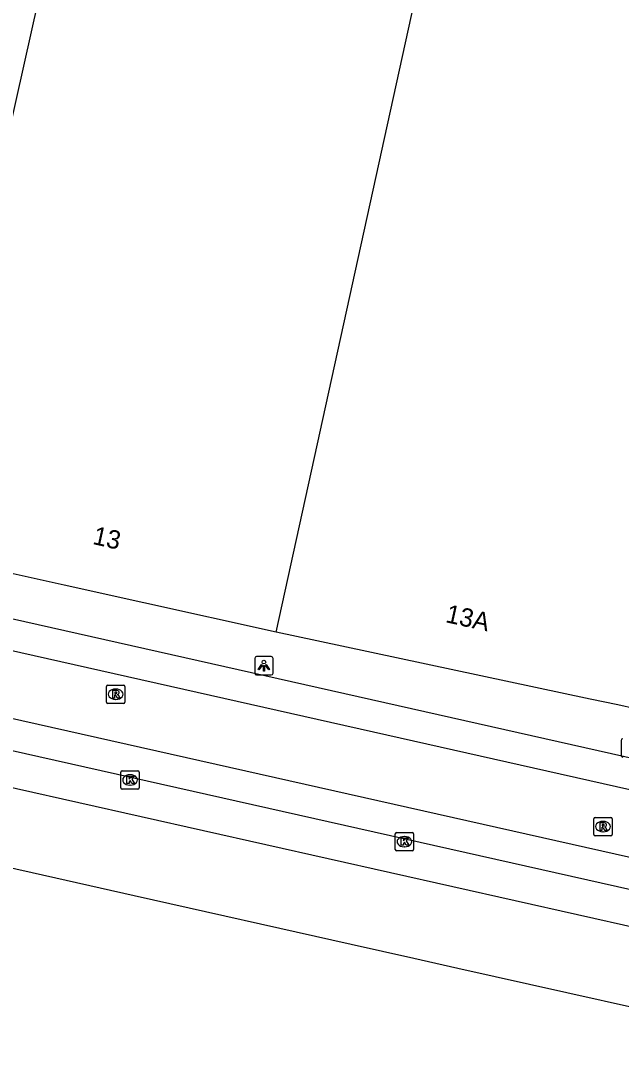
# Model space of a CAD drawing. Extents: x 162172 to 163187, y 382874 to 383684.
# Drawn here: x 162592.9 to 162625.7, y 382994.5 to 383051.6 of the extents above; entities that cross this region are included whole.
import ezdxf

# ---------------------------------------------------------------- set-up
doc = ezdxf.new("R2010")
doc.units = 0
for name, color, linetype in [('IMGEO_Kolk', 7, 'Continuous'), ('IMGEO_Lichtpunt', 7, 'Continuous'), ('IMGEO_Pand', 7, 'Continuous'), ('IMGEO_Pand_nummerreeks', 7, 'Continuous'), ('IMGEO_Parkeervlak_open', 7, 'Continuous'), ('IMGEO_Rijbaan_lokaal_gesloten', 7, 'Continuous'), ('IMGEO_Rioolput', 7, 'Continuous'), ('IMGEO_Waterloop', 7, 'Continuous')]:
    doc.layers.add(name, color=color, linetype=linetype)

msp = doc.modelspace()

# ---------------------------------------------------------------- linework, layer by layer
at = {"layer": 'IMGEO_Kolk'}
for p, q in [((162598.397, 383009.847), (162598.397, 383010.699)), ((162598.472, 383010.773), (162599.324, 383010.773)), ((162598.885, 383010.553), (162598.91, 383010.553)), ((162599.398, 383010.699), (162599.398, 383009.847)), ((162599.324, 383009.773), (162598.472, 383009.773)), ((162598.908, 383009.993), (162598.883, 383009.993)), ((162613.428, 383007.409), (162614.28, 383007.409)), ((162613.353, 383006.483), (162613.353, 383007.335)), ((162613.841, 383007.189), (162613.866, 383007.189)), ((162614.354, 383007.335), (162614.354, 383006.483)), ((162614.28, 383006.409), (162613.428, 383006.409)), ((162613.864, 383006.629), (162613.839, 383006.629))]:
    msp.add_line(p, q, dxfattribs=at)
for points in [[(162598.397, 383009.847), (162598.397, 383010.699)], [(162598.472, 383010.773), (162599.324, 383010.773)], [(162598.718, 383010.473), (162598.841, 383010.473), (162598.841, 383010.322), (162598.971, 383010.473), (162599.135, 383010.473), (162598.989, 383010.322), (162599.142, 383010.073), (162598.99, 383010.073), (162598.905, 383010.237), (162598.841, 383010.17), (162598.841, 383010.073), (162598.718, 383010.073), (162598.718, 383010.473)], [(162599.398, 383010.699), (162599.398, 383009.847)], [(162599.324, 383009.773), (162598.472, 383009.773)], [(162613.428, 383007.409), (162614.28, 383007.409)], [(162613.353, 383006.483), (162613.353, 383007.335)], [(162613.674, 383007.109), (162613.797, 383007.109), (162613.797, 383006.958), (162613.927, 383007.109), (162614.091, 383007.109), (162613.945, 383006.958), (162614.098, 383006.709), (162613.946, 383006.709), (162613.861, 383006.873), (162613.797, 383006.806), (162613.797, 383006.709), (162613.674, 383006.709), (162613.674, 383007.109)], [(162614.354, 383007.335), (162614.354, 383006.483)], [(162614.28, 383006.409), (162613.428, 383006.409)]]:
    msp.add_lwpolyline(points, dxfattribs=at)
for centre, start, end in [((162598.474, 383010.697), 91.552, 178.448), ((162598.474, 383010.697), 91.552, 178.448), ((162599.322, 383010.697), 1.552, 88.448), ((162599.322, 383010.697), 1.552, 88.448), ((162598.474, 383009.849), 181.552, 268.448), ((162598.474, 383009.849), 181.552, 268.448), ((162599.322, 383009.849), 271.552, 358.448), ((162599.322, 383009.849), 271.552, 358.448), ((162613.43, 383007.333), 91.552, 178.448), ((162613.43, 383007.333), 91.552, 178.448), ((162614.278, 383007.333), 1.552, 88.448), ((162614.278, 383007.333), 1.552, 88.448), ((162613.43, 383006.485), 181.552, 268.448), ((162613.43, 383006.485), 181.552, 268.448), ((162614.278, 383006.485), 271.552, 358.448), ((162614.278, 383006.485), 271.552, 358.448)]:
    msp.add_arc(centre, 0.0765, start, end, dxfattribs=at)
for centre, major_axis, ratio, start_param, end_param in [((162598.884, 383010.273), (-0.387, 0.002), 0.722429, 4.712389, 7.853982), ((162598.909, 383010.273), (-0.39, 0.002), 0.717154, 1.570796, 4.712389), ((162613.84, 383006.909), (-0.387, 0.002), 0.722429, 4.712389, 7.853982), ((162613.865, 383006.909), (-0.39, 0.002), 0.717154, 1.570796, 4.712389)]:
    msp.add_ellipse(centre, major_axis=major_axis, ratio=ratio, start_param=start_param, end_param=end_param, dxfattribs=at)
at = {"layer": 'IMGEO_Lichtpunt'}
for p, q in [((162605.695, 383016.897), (162605.695, 383016.09)), ((162605.695, 383016.897), (162605.695, 383016.09)), ((162606.597, 383016.992), (162605.789, 383016.992)), ((162606.597, 383016.992), (162605.789, 383016.992)), ((162606.691, 383016.09), (162606.691, 383016.897)), ((162606.691, 383016.09), (162606.691, 383016.897)), ((162605.789, 383015.996), (162606.597, 383015.996)), ((162605.789, 383015.996), (162606.597, 383015.996)), ((162625.662, 383012.423), (162625.662, 383011.616)), ((162625.662, 383012.423), (162625.662, 383011.616))]:
    msp.add_line(p, q, dxfattribs=at)
for points in [[(162606.069, 383016.561), (162606.108, 383016.533), (162605.92, 383016.271), (162605.882, 383016.298), (162606.069, 383016.561)], [(162606.281, 383016.533), (162606.319, 383016.56), (162606.506, 383016.298), (162606.467, 383016.27), (162606.281, 383016.533)], [(162606.171, 383016.513), (162606.218, 383016.513), (162606.218, 383016.191), (162606.171, 383016.191), (162606.171, 383016.513)]]:
    msp.add_lwpolyline(points, dxfattribs=at)
msp.add_circle((162606.194, 383016.695), 0.0994, dxfattribs=at)
for centre, start, end in [((162605.789, 383016.897), 90, 180), ((162605.789, 383016.897), 90, 180), ((162606.597, 383016.897), 0, 90), ((162606.597, 383016.897), 0, 90), ((162605.789, 383016.09), 180, 270), ((162605.789, 383016.09), 180, 270), ((162606.597, 383016.09), 270, 0), ((162606.597, 383016.09), 270, 360), ((162625.756, 383012.423), 90, 180), ((162625.756, 383012.423), 90, 180), ((162625.756, 383011.616), 180, 270), ((162625.756, 383011.616), 180, 270)]:
    msp.add_arc(centre, 0.0946, start, end, dxfattribs=at)
at = {"layer": 'IMGEO_Pand'}
for points in [[(162592.267, 383045.42), (162600.513, 383082.384)], [(162606.861, 383018.331), (162619.98, 383078.109), (162600.513, 383082.384)], [(162606.861, 383018.331), (162599.651, 383019.927), (162595.302, 383020.889), (162587.103, 383022.704), (162587.271, 383023.55)], [(162626.54, 383014.523), (162626.494, 383014.317), (162626.455, 383014.14), (162625.479, 383014.359), (162623.985, 383014.678), (162609.084, 383017.857), (162606.861, 383018.331)]]:
    msp.add_lwpolyline(points, dxfattribs=at)
at = {"layer": 'IMGEO_Parkeervlak_open'}
msp.add_lwpolyline([(162630.082, 383001.399), (162582.487, 383012.075)], dxfattribs=at)
at = {"layer": 'IMGEO_Rijbaan_lokaal_gesloten'}
for points in [[(162571.899, 383023.687), (162773.34, 382978.384), (162787.291, 382975.248), (162824.157, 382966.963), (162829.302, 382965.805), (162943.475, 382940.176), (162960.356, 382936.387), (163076.773, 382910.308)], [(162571.522, 383022.029), (162786.88, 382973.603), (162917.14, 382944.312), (162943.106, 382938.499), (163087.202, 382906.239)], [(163063.468, 382907.805), (162942.339, 382935.016), (162786.012, 382970.134), (162582.55, 383015.84)], [(162579.914, 383014.696), (162633.717, 383002.605)]]:
    msp.add_lwpolyline(points, dxfattribs=at)
at = {"layer": 'IMGEO_Rioolput'}
for p, q in [((162597.686, 383015.442), (162598.538, 383015.442)), ((162597.611, 383014.516), (162597.611, 383015.368)), ((162598.099, 383015.222), (162598.124, 383015.222)), ((162598.612, 383015.368), (162598.612, 383014.516)), ((162598.538, 383014.442), (162597.686, 383014.442)), ((162598.122, 383014.662), (162598.097, 383014.662)), ((162624.176, 383007.304), (162624.176, 383008.156)), ((162624.251, 383008.23), (162625.103, 383008.23)), ((162624.664, 383008.01), (162624.689, 383008.01)), ((162625.177, 383008.156), (162625.177, 383007.304)), ((162624.687, 383007.45), (162624.662, 383007.45)), ((162625.103, 383007.23), (162624.251, 383007.23))]:
    msp.add_line(p, q, dxfattribs=at)
for points in [[(162597.686, 383015.442), (162598.538, 383015.442)], [(162597.611, 383014.516), (162597.611, 383015.368)], [(162598.2, 383015.14), (162597.948, 383015.142), (162597.948, 383014.742)], [(162597.948, 383014.742), (162598.072, 383014.742), (162598.072, 383014.904), (162598.083, 383014.904)], [(162598.126, 383015.061), (162598.072, 383015.061), (162598.072, 383014.98)], [(162598.072, 383014.98), (162598.124, 383014.98)], [(162598.13, 383014.875), (162598.201, 383014.742), (162598.341, 383014.742), (162598.276, 383014.868)], [(162598.612, 383015.368), (162598.612, 383014.516)], [(162598.538, 383014.442), (162597.686, 383014.442)], [(162624.176, 383007.304), (162624.176, 383008.156)], [(162624.251, 383008.23), (162625.103, 383008.23)], [(162625.177, 383008.156), (162625.177, 383007.304)], [(162624.765, 383007.928), (162624.513, 383007.93), (162624.513, 383007.53)], [(162624.513, 383007.53), (162624.637, 383007.53), (162624.637, 383007.692), (162624.648, 383007.692)], [(162624.691, 383007.849), (162624.637, 383007.849), (162624.637, 383007.768)], [(162624.637, 383007.768), (162624.689, 383007.768)], [(162624.695, 383007.663), (162624.766, 383007.53), (162624.906, 383007.53), (162624.841, 383007.656)], [(162625.103, 383007.23), (162624.251, 383007.23)]]:
    msp.add_lwpolyline(points, dxfattribs=at)
for centre, radius, start, end in [((162597.688, 383015.366), 0.0765, 91.552, 178.448), ((162597.688, 383015.366), 0.0765, 91.552, 178.448), ((162598.536, 383015.366), 0.0765, 1.552, 88.448), ((162598.536, 383015.366), 0.0765, 1.552, 88.448), ((162598.082, 383014.851), 0.0533, 26.0293, 88.6989), ((162598.108, 383015.169), 0.19, 274.7715, 282.9687), ((162598.132, 383014.965), 0.0964, 77.0061, 93.1865), ((162598.146, 383015.022), 0.0378, 276.6634, 79.6772), ((162598.199, 383015.03), 0.109, 350.3612, 89.416), ((162598.197, 383015.03), 0.112, 277.5842, 350.9817), ((162598.181, 383014.815), 0.108, 29.5134, 73.7905), ((162597.688, 383014.518), 0.0765, 181.552, 268.448), ((162597.688, 383014.518), 0.0765, 181.552, 268.448), ((162598.536, 383014.518), 0.0765, 271.552, 358.448), ((162598.536, 383014.518), 0.0765, 271.552, 358.448), ((162624.253, 383008.154), 0.0765, 91.552, 178.448), ((162624.253, 383008.154), 0.0765, 91.552, 178.448), ((162625.101, 383008.154), 0.0765, 1.552, 88.448), ((162625.101, 383008.154), 0.0765, 1.552, 88.448), ((162624.647, 383007.639), 0.0533, 26.0293, 88.6989), ((162624.673, 383007.957), 0.19, 274.7715, 282.9687), ((162624.697, 383007.753), 0.0964, 77.0061, 93.1865), ((162624.711, 383007.81), 0.0378, 276.6634, 79.6772), ((162624.764, 383007.818), 0.109, 350.3612, 89.416), ((162624.762, 383007.818), 0.112, 277.5842, 350.9817), ((162624.746, 383007.603), 0.108, 29.5134, 73.7905), ((162624.253, 383007.306), 0.0765, 181.552, 268.448), ((162624.253, 383007.306), 0.0765, 181.552, 268.448), ((162625.101, 383007.306), 0.0765, 271.552, 358.448), ((162625.101, 383007.306), 0.0765, 271.552, 358.448)]:
    msp.add_arc(centre, radius, start, end, dxfattribs=at)
for centre, major_axis, ratio, start_param, end_param in [((162598.098, 383014.942), (-0.387, 0.002), 0.722429, 4.712389, 7.853982), ((162598.123, 383014.942), (-0.39, 0.002), 0.717154, 1.570796, 4.712389), ((162624.663, 383007.73), (-0.387, 0.002), 0.722429, 4.712389, 7.853982), ((162624.688, 383007.73), (-0.39, 0.002), 0.717154, 1.570796, 4.712389)]:
    msp.add_ellipse(centre, major_axis=major_axis, ratio=ratio, start_param=start_param, end_param=end_param, dxfattribs=at)
at = {"layer": 'IMGEO_Waterloop'}
msp.add_lwpolyline([(162632.556, 382996.471), (162616.765, 383000), (162614.366, 383000.536), (162610.943, 383001.304), (162599.117, 383003.956), (162593.554, 383005.204), (162588.519, 383006.333), (162583.016, 383007.567)], dxfattribs=at)

# ---------------------------------------------------------------- texts
at = {"layer": 'IMGEO_Pand_nummerreeks'}
for s, rotation, p in [('13', 347.5152, (162596.809, 383023.136)), ('13A', 347.521, (162616.049, 383018.877))]:
    msp.add_text(s, height=1, rotation=rotation, dxfattribs=at).set_placement(p)

doc.saveas('drawing.dxf')
